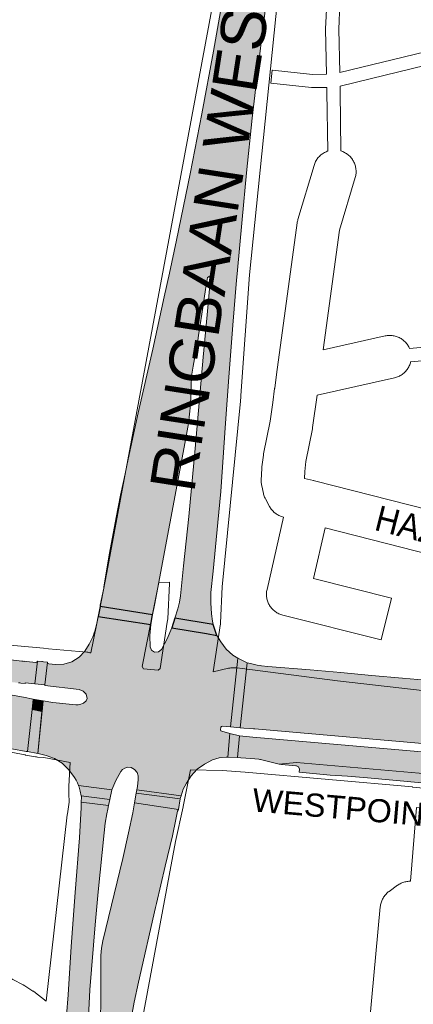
# Paper-space layout 'Layout1' of a CAD drawing. Header units: metres. Extents: x 123097 to 144122, y 392739 to 407589.
# Tile 239 of 510: x 132595 to 132714, y 396804 to 397102. Entities that reach past the tile are written whole.
import ezdxf
from ezdxf.enums import TextEntityAlignment as Align

# ---------------------------------------------------------------- set-up
doc = ezdxf.new("R2010")
doc.units = ezdxf.units.M
doc.header["$MEASUREMENT"] = 0
for name, color, linetype, lineweight in [('gs-anno-wegen algemeen tekst', 7, 'Continuous', 0), ('gs-knt-aanvullende hoofdweg', 7, 'Continuous', 0), ('gs-knt-fietspaden', 7, 'Continuous', 0), ('gs-knt-hoofdweg', 7, 'Continuous', 0), ('gs-knt-paden', 7, 'Continuous', 0), ('gs-knt-wegen algemeen', 7, 'Continuous', 0), ('ir-ARC-asfalt-hoofdwegen-te inspecteren', 5, 'Continuous', 0), ('ir-ARC-fietspaden naastliggend- te inspecteren', 1, 'Continuous', 0)]:
    doc.layers.add(name, color=color, linetype=linetype, lineweight=lineweight)
doc.styles.add('Style-Arial', font='arial.ttf')

psp = doc.layouts.get("Layout1")

# ---------------------------------------------------------------- hatches: boundary and pattern name
at = {"layer": 'ir-ARC-asfalt-hoofdwegen-te inspecteren', "linetype": 'Continuous', "lineweight": 13, "extrusion": (0, 0, -1)}
for points in [[(-132661.913, 397140.6), (-132657.569, 397115.113), (-132653.628, 397092.656), (-132650.102, 397073.716), (-132646.541, 397055.515), (-132642.391, 397035.393), (-132640.262, 397025.448), (-132638.717, 397018.233), (-132635.197, 397002.433), (-132630.791, 396983.057), (-132627.432, 396967.672), (-132626.811, 396964.661), (-132625.464, 396958.13), (-132624.13, 396951.358), (-132622.039, 396940.073), (-132620.435, 396930.402), (-132620.367, 396929.995), (-132619.853, 396927.646), (-132619.309, 396924.828), (-132619.227, 396924.403), (-132635.164, 396921.924), (-132635.732, 396924.88), (-132645.005, 396974.362), (-132646.071, 396979.924), (-132646.686, 396985.555), (-132646.845, 396991.216), (-132646.978, 396994.236), (-132647.442, 396997.224), (-132648.849, 397005.062), (-132649.12, 397006.58), (-132650.097, 397012.969), (-132651.248, 397020.491), (-132651.759, 397024.111), (-132652.31, 397024.37), (-132652.76, 397023.96), (-132651.719, 397012.817), (-132650.522, 397000), (-132648.08, 396972.3), (-132646.11, 396951.66), (-132644.575, 396936.791), (-132643.625, 396927.705), (-132643.326, 396925.72), (-132642.853, 396923.769), (-132641.922, 396920.86), (-132653.562, 396918.962), (-132653.367, 396920.014), (-132653.041, 396922.179), (-132652.834, 396925.551), (-132652.803, 396928.083), (-132652.865, 396928.676), (-132653.54, 396935.121), (-132654.981, 396949.906), (-132655.882, 396959.236), (-132657.286, 396979.956), (-132658.275, 396993.954), (-132659.483, 397009.7), (-132660.624, 397023.278), (-132660.788, 397025.224), (-132662.302, 397041.697), (-132663.671, 397055.853), (-132665.352, 397072.367), (-132667.056, 397087.004), (-132668.763, 397100.961), (-132670.393, 397113.845), (-132671.579, 397122.829), (-132673.739, 397137.68), (-132674.65, 397144.4), (-132663, 397147.29)], [(-132861.632, 396856.119), (-132860.603, 396858.394), (-132859.905, 396861.007), (-132859.614, 396863.695), (-132859.738, 396866.397), (-132859.842, 396867.978), (-132858.843, 396868.063), (-132855.839, 396868.3), (-132797.547, 396873.351), (-132743.085, 396878.103), (-132741.248, 396878.264), (-132665.517, 396884.872), (-132662.506, 396885.116), (-132661.51, 396885.228), (-132660.895, 396878.693), (-132661.878, 396878.639), (-132664.93, 396878.367), (-132667.36, 396878.145), (-132667.655, 396878.133), (-132667.875, 396878.076), (-132673.49, 396876.624), (-132678.825, 396877.135), (-132781.076, 396868.257), (-132787.563, 396867.721), (-132788.756, 396867.37), (-132800.718, 396864.039), (-132803.054, 396863.343), (-132812.915, 396862.496), (-132836.446, 396860.436), (-132848.819, 396859.388), (-132855.038, 396858.824), (-132858.056, 396858.464), (-132859.026, 396858.118), (-132859.295, 396857.982), (-132860.364, 396857.36), (-132861.303, 396856.555)]]:
    psp.add_hatch(color=5, dxfattribs=at).paths.add_polyline_path(points, flags=0)
psp.add_hatch(color=5, dxfattribs=at).paths.add_polyline_path([(-132528.983, 396892.766), (-132530.787, 396892.35), (-132531.153, 396892.266), (-132531.52, 396892.194), (-132532.329, 396892.035), (-132545.029, 396889.772), (-132545.399, 396889.706), (-132545.768, 396889.641), (-132559.282, 396887.233), (-132559.651, 396887.167), (-132560.02, 396887.101), (-132574.563, 396884.51), (-132574.565, 396884.521), (-132574.934, 396884.456), (-132575.303, 396884.391), (-132575.301, 396884.378), (-132591.734, 396881.45), (-132592.103, 396881.385), (-132592.472, 396881.319), (-132596.826, 396880.543), (-132597.225, 396880.471), (-132598.631, 396893.2), (-132598.983, 396896.387), (-132596.039, 396896.928), (-132553.93, 396904.414), (-132550.958, 396904.895), (-132549.967, 396905.037), (-132548.97, 396905.153), (-132542.973, 396905.675), (-132540.996, 396905.82), (-132506.758, 396907.747), (-132506.755, 396907.7), (-132506.755, 396907.747), (-132506.454, 396907.764), (-132504.001, 396907.889, 0.1281011), (-132501.161, 396909.157, 0.7142059), (-132501.583, 396910.069), (-132506.589, 396909.666), (-132532.436, 396907.602), (-132549.356, 396906.193), (-132570.513, 396903.921), (-132570.519, 396903.976), (-132570.519, 396903.92), (-132570.969, 396903.872), (-132578.575, 396903.055), (-132578.948, 396903.015), (-132579.321, 396902.975), (-132579.321, 396902.974), (-132594.507, 396901.306), (-132594.507, 396901.312), (-132594.88, 396901.271), (-132595.253, 396901.23), (-132595.252, 396901.224), (-132596.558, 396901.081), (-132596.59, 396901.359), (-132599.516, 396901.056), (-132600.281, 396907.869, 0.4075998), (-132599.744, 396907.454), (-132596.953, 396907.754), (-132596.297, 396907.825), (-132596.297, 396907.819), (-132595.924, 396907.859), (-132595.551, 396907.899), (-132595.552, 396907.905), (-132591.261, 396908.367), (-132588.837, 396908.628), (-132578.913, 396909.696), (-132578.54, 396909.736), (-132578.167, 396909.776), (-132555.544, 396912.211), (-132555.171, 396912.251), (-132554.797, 396912.281), (-132533.122, 396914.025), (-132532.748, 396914.055), (-132532.374, 396914.085), (-132510.722, 396915.827), (-132510.348, 396915.857), (-132509.974, 396915.887), (-132507.113, 396916.117, 0.0576099), (-132504.805, 396916.606, 0.1288153), (-132502.113, 396918.32, 0.061303), (-132500.947, 396919.643), (-132489.908, 396920.87), (-132489.846, 396920.375, 0.2602893), (-132489.449, 396919.708), (-132488.38, 396918.885), (-132488.389, 396918.873), (-132488.083, 396918.656), (-132487.777, 396918.439), (-132486.384, 396917.451), (-132486.221, 396917.369), (-132486.045, 396917.353), (-132485.516, 396917.2), (-132484.82, 396911.937), (-132487.599, 396911.601), (-132488.03, 396911.516), (-132488.44, 396911.368), (-132489.438, 396910.824), (-132489.12, 396910.633), (-132487.324, 396909.993), (-132486.905, 396909.893), (-132486.476, 396909.853), (-132485.636, 396909.815), (-132484.635, 396909.883), (-132484.534, 396909.89), (-132483.914, 396903.867), (-132484.418, 396903.789), (-132485.967, 396903.529), (-132486.337, 396903.467), (-132486.706, 396903.404), (-132507.079, 396899.98), (-132507.449, 396899.918), (-132507.819, 396899.856), (-132507.819, 396899.855), (-132508.896, 396899.673), (-132510.109, 396899.455, 0.0520321), (-132515.391, 396897.792), (-132515.664, 396897.627), (-132515.859, 396897.592, -0.0594128)])
at = {"layer": 'ir-ARC-asfalt-hoofdwegen-te inspecteren', "linetype": 'Continuous', "lineweight": 13}
for points in [[(132618.652, 396921.433), (132618.561, 396920.961), (132618.231, 396919.436), (132617.617, 396917), (132617.476, 396916.506), (132617.276, 396915.782), (132617.059, 396915.22), (132615.952, 396913.001), (132614.6, 396910.922), (132612.879, 396909.04), (132610.725, 396907.675), (132608.288, 396906.925), (132605.739, 396906.84), (132603.757, 396907.023), (132603.408, 396907.211), (132603.29, 396907.589), (132602.518, 396900.739), (132602.501, 396900.463), (132612.906, 396899.28), (132614.12, 396898.823), (132614.989, 396897.861), (132615.321, 396896.607), (132615.047, 396895.887), (132614.194, 396895.147), (132613.137, 396894.748), (132612.625, 396894.658), (132611.943, 396894.67), (132604.939, 396895.328), (132602, 396895.852), (132600.363, 396879.906), (132600.87, 396879.815), (132602.871, 396879.346), (132605.46, 396878.407), (132607.801, 396876.956), (132609.824, 396874.933), (132611.541, 396872.645), (132612.006, 396871.857), (132612.394, 396871.029), (132612.739, 396870.229), (132622.851, 396868.879), (132624.043, 396871.753), (132625.579, 396874.459), (132626.077, 396875.064), (132626.748, 396875.467), (132627.682, 396875.731), (132628.65, 396875.651), (132629.678, 396875.066), (132630.44, 396874.161), (132630.8, 396873.123), (132630.749, 396872.025), (132630.548, 396869.937), (132630.382, 396868.852), (132643.787, 396867.098), (132644.462, 396869.063), (132645.391, 396870.921), (132646.855, 396873.151), (132648.652, 396875.123), (132650.878, 396876.719), (132653.333, 396877.935), (132655.332, 396878.569), (132657.414, 396878.824), (132657.936, 396878.806), (132658.604, 396885.967), (132656.13, 396886.618), (132655.851, 396886.794), (132655.731, 396887.101), (132655.806, 396887.849), (132656.015, 396888.104), (132656.336, 396888.183), (132658.748, 396887.969), (132660.95, 396908.784), (132659.488, 396909.693), (132657.439, 396911.538), (132655.805, 396913.759), (132654.645, 396915.68), (132651.475, 396916.296), (132640.992, 396917.954), (132639.618, 396914.605), (132637.913, 396911.412), (132636.947, 396910.655), (132635.72, 396910.633), (132634.813, 396911.243), (132634.383, 396912.248), (132634.3, 396915.607), (132634.594, 396918.954)], [(132774.64, 396883.902), (132800.18, 396881.116), (132837.418, 396877.091), (132856.453, 396874.996), (132859.351, 396874.723), (132860.378, 396874.605), (132860.972, 396881.352), (132859.925, 396881.411), (132856.985, 396881.601), (132855.264, 396881.787), (132853.632, 396881.916), (132843.047, 396883.011), (132834.198, 396883.975), (132830.485, 396884.335), (132818.137, 396885.697), (132803.794, 396887.199), (132782.342, 396889.535), (132774.442, 396890.404), (132764.71, 396891.423), (132754.594, 396892.482), (132750.741, 396892.992), (132745.415, 396893.998), (132740.291, 396895.765), (132736.879, 396897.243), (132733.607, 396899.01), (132729.745, 396901.123), (132720.213, 396901.933), (132710.914, 396902.772), (132701.551, 396903.531), (132692.261, 396904.396), (132682.936, 396905.226), (132670.107, 396906.305), (132668.175, 396906.505), (132667.817, 396906.579), (132666.833, 396906.679), (132664.833, 396907.126), (132663.842, 396907.354), (132661.752, 396887.695), (132662.773, 396887.605), (132665.749, 396887.332), (132666.151, 396887.346), (132685.721, 396885.648), (132738.89, 396880.985), (132741.46, 396881.247), (132743.303, 396881.435), (132743.57, 396881.462), (132766.667, 396883.903), (132770.654, 396884.064)], [(132764.118, 396867.515), (132774.663, 396867.978), (132781.076, 396868.257), (132678.825, 396877.135), (132673.49, 396876.624), (132674.269, 396876.591), (132678.537, 396876.177), (132678.741, 396876.169), (132679.384, 396875.829), (132679.655, 396875.154), (132679.569, 396874.202), (132689.002, 396873.361), (132694.288, 396872.986), (132700.317, 396872.518), (132715.63, 396871.165), (132723.977, 396870.327), (132734.321, 396869.473), (132759.128, 396867.26)], [(132613.529, 396867.051), (132622.204, 396865.945), (132622.851, 396868.879), (132612.739, 396870.229), (132612.781, 396870.13), (132613.26, 396868.477)], [(132613.554, 396865.151), (132621.802, 396864.099), (132622.204, 396865.945), (132613.529, 396867.051), (132613.579, 396866.786)], [(132630.382, 396868.852), (132630.23, 396867.863), (132643.57, 396866.118), (132643.665, 396866.616), (132643.787, 396867.098)], [(132609.097, 396800.502), (132615.225, 396794.571), (132615.396, 396796.718), (132615.807, 396802.118), (132616.19, 396808.294), (132617.784, 396828.001), (132618.647, 396837.969), (132620.481, 396855.884), (132620.831, 396858.778), (132621.272, 396861.664), (132621.563, 396862.998), (132621.802, 396864.099), (132613.554, 396865.151), (132613.528, 396863.515), (132612.993, 396854.332), (132611.681, 396837.778), (132610.501, 396821.481), (132609.548, 396806.751)], [(132642.969, 396862.984), (132629.69, 396864.907), (132629.13, 396861.942), (132627.86, 396855.82), (132626.132, 396848.046), (132620.073, 396823.109), (132619.634, 396820.901), (132619.427, 396818.66), (132619.509, 396803.216), (132619.376, 396801.221), (132618.885, 396796.453), (132618.371, 396791.526), (132625.3, 396784.82), (132625.82, 396784.4), (132626.089, 396785.408), (132626.6, 396788.57), (132629.598, 396804.532), (132630.868, 396810.631), (132636.082, 396833.235), (132636.325, 396834.484), (132638.972, 396845.726), (132641.148, 396854.966), (132642.213, 396859.909), (132642.756, 396862.435)]]:
    psp.add_hatch(color=5, dxfattribs=at).paths.add_polyline_path(points, flags=0)
for points in [[(132602.518, 396900.739), (132599.516, 396901.056), (132600.281, 396907.869), (132600.284, 396907.896), (132601.553, 396907.766), (132601.802, 396907.741), (132602.05, 396907.716), (132603.29, 396907.589)], [(132601.673, 396892.666), (132601.621, 396892.671), (132598.637, 396893.199), (132598.983, 396896.387), (132602, 396895.852)]]:
    psp.add_hatch(color=5, dxfattribs=at).paths.add_polyline_path(points)
at = {"layer": 'ir-ARC-fietspaden naastliggend- te inspecteren', "linetype": 'Continuous', "lineweight": 30}
psp.add_hatch(color=1, dxfattribs=at).paths.add_polyline_path([(132654.645, 396915.68), (132653.562, 396918.962), (132641.922, 396920.86), (132640.992, 396917.954), (132651.475, 396916.296)], flags=0)

# ---------------------------------------------------------------- linework, layer by layer
at = {"layer": 'gs-knt-aanvullende hoofdweg', "color": 7, "linetype": 'Continuous', "flags": 128}
for points in [[(132580.626, 396913.717), (132602.144, 396911.773), (132603.579, 396911.644), (132615.222, 396910.592), (132615.449, 396910.568), (132615.574, 396910.551), (132615.814, 396910.514), (132615.924, 396910.494), (132616.175, 396910.443), (132616.271, 396910.421), (132616.463, 396910.372)], [(132653.556, 396904.662), (132658.205, 396905.705), (132658.527, 396905.769), (132658.573, 396905.778), (132658.851, 396905.82), (132658.902, 396905.826), (132658.945, 396905.832), (132659.038, 396905.841), (132659.178, 396905.857), (132659.257, 396905.862), (132659.318, 396905.868), (132659.398, 396905.872), (132659.505, 396905.879), (132659.61, 396905.882), (132659.692, 396905.885), (132659.756, 396905.885), (132659.833, 396905.887), (132660.067, 396905.884), (132660.11, 396905.882), (132660.161, 396905.88), (132660.442, 396905.863), (132660.489, 396905.859), (132660.815, 396905.825), (132662.314, 396905.63), (132691.203, 396901.883), (132736.398, 396896.802)], [(132610.223, 396877.192), (132602.156, 396878.642), (132600.312, 396878.81), (132599.992, 396878.846), (132599.673, 396878.896), (132596.612, 396879.442), (132596.558, 396879.452), (132564.836, 396885.351)], [(132863.11, 396855.793), (132861.564, 396855.943), (132861.541, 396855.945), (132860.291, 396856.07), (132860.285, 396856.071), (132860.267, 396856.072), (132853.564, 396856.741), (132813.454, 396859.682), (132813.172, 396859.708), (132812.892, 396859.745), (132792.346, 396862.818), (132792.341, 396862.819), (132744.618, 396866.975), (132744.592, 396866.978), (132713.98, 396869.752), (132713.925, 396869.757), (132663.217, 396874.243), (132656.282, 396874.772), (132646.676, 396874.927)]]:
    psp.add_lwpolyline(points, dxfattribs=at)
at = {"layer": 'gs-knt-fietspaden', "color": 7, "linetype": 'Continuous', "flags": 128}
psp.add_lwpolyline([(132575.774, 396816.233), (132580.199, 396815.568), (132580.357, 396815.541), (132581.537, 396815.307), (132581.696, 396815.272), (132584.154, 396814.666), (132584.242, 396814.643), (132584.328, 396814.618), (132587.058, 396813.794), (132587.141, 396813.768), (132587.223, 396813.74), (132589.357, 396812.979), (132589.475, 396812.935), (132589.591, 396812.886), (132592.553, 396811.583), (132592.669, 396811.53), (132592.782, 396811.472), (132595.935, 396809.803), (132596.05, 396809.739), (132596.163, 396809.671), (132598.902, 396807.944), (132599.039, 396807.854), (132599.171, 396807.757), (132602.898, 396804.89)], dxfattribs=at)
at = {"layer": 'gs-knt-hoofdweg', "color": 7, "linetype": 'Continuous', "flags": 128}
for points in [[(132616.463, 396910.372), (132619.055, 396923.248), (132621.34, 396934.738), (132660.925, 397147.177), (132664.772, 397172.659)], [(132680.395, 397168.824), (132676.774, 397144.839), (132664.5, 397024.888), (132661.91, 396988.405), (132661.865, 396987.779), (132661.799, 396986.841), (132661.781, 396986.626), (132656.268, 396930.403), (132655.743, 396919.524), (132655.725, 396919.257), (132655.699, 396918.99), (132655.664, 396918.724), (132655.447, 396917.277), (132653.556, 396904.662)], [(132632.417, 396905.596), (132636.839, 396905.163), (132637.5, 396905.616), (132639.604, 396919.651), (132639.761, 396920.7), (132640.276, 396931.374), (132640.288, 396931.571), (132640.304, 396931.758), (132637.079, 396931.748), (132637.062, 396931.66), (132634.765, 396920.113), (132634.762, 396920.095), (132631.972, 396906.24), (132632.417, 396905.596)], [(132602.898, 396804.89), (132609.306, 396861.33), (132609.347, 396861.635), (132609.886, 396865.166), (132609.825, 396867.763), (132609.787, 396869.365), (132609.786, 396869.696), (132609.799, 396870.028), (132610.223, 396877.192)], [(132646.676, 396874.927), (132644.446, 396863.886), (132644.424, 396863.783), (132642.143, 396853.206), (132629.776, 396787.077), (132629.284, 396781.621), (132629.192, 396780.609)]]:
    psp.add_lwpolyline(points, dxfattribs=at)
at = {"layer": 'gs-knt-paden', "color": 7, "linetype": 'Continuous', "flags": 128}
for points in [[(132688.246, 397062.38), (132688.014, 397080.359), (132687.984, 397081.651), (132683.516, 397081.625), (132683.44, 397081.626), (132683.364, 397081.63), (132683.289, 397081.637), (132671.029, 397082.964, -0.3681342), (132671.021, 397082.974), (132671.451, 397086.952, -0.3681401), (132671.462, 397086.96), (132683.608, 397085.646), (132687.89, 397085.67), (132687.571, 397099.317), (132687.57, 397099.387), (132687.572, 397099.456), (132687.931, 397107.265)], [(132713.035, 397002.61), (132728.595, 397004.007), (132788.695, 397018.032), (132816.334, 397024.51), (132810.807, 397030.665), (132810.793, 397030.681), (132788.11, 397056.473), (132782.673, 397051.954, -0.3545869), (132782.661, 397051.955), (132780.102, 397055.032, -0.3435902), (132780.103, 397055.045), (132785.443, 397059.484), (132764.496, 397082.989), (132751.944, 397096.888), (132735.054, 397092.542), (132735.027, 397092.536), (132701.077, 397084.303), (132691.994, 397082.1)], [(132713.286, 396841.191), (132715.156, 396863.499, -0.3840868), (132715.166, 396863.508), (132719.153, 396863.174, -0.3840843), (132719.162, 396863.163), (132717.292, 396840.86)]]:
    psp.add_lwpolyline(points, format="xyb", dxfattribs=at)
for points in [[(132691.945, 397107.039), (132691.591, 397099.341), (132691.898, 397086.213)], [(132691.898, 397086.213), (132734.066, 397096.439)], [(132691.994, 397082.1), (132692.033, 397080.443), (132692.034, 397080.422), (132692.265, 397062.432)], [(132729.095, 397000.016), (132713.394, 396998.607)]]:
    psp.add_lwpolyline(points, dxfattribs=at)
at = {"layer": 'gs-knt-wegen algemeen', "color": 7, "linetype": 'Continuous', "flags": 128}
psp.add_lwpolyline([(132761.068, 396929.485), (132687.472, 396948.254), (132683.96, 396932.896), (132707.568, 396926.976, -0.3679332), (132707.575, 396926.965), (132704.413, 396914.354, -0.3679317), (132704.402, 396914.347), (132674.609, 396921.818), (132674.305, 396921.902), (132674.005, 396922), (132673.714, 396922.112), (132673.711, 396922.113), (132673.708, 396922.115), (132673.423, 396922.24), (132673.141, 396922.381), (132672.866, 396922.536), (132672.599, 396922.704), (132672.34, 396922.884), (132672.09, 396923.077), (132671.851, 396923.281), (132671.621, 396923.497), (132671.402, 396923.724), (132671.194, 396923.961), (132670.998, 396924.208), (132670.814, 396924.464), (132670.643, 396924.729), (132670.484, 396925.001), (132670.339, 396925.281), (132670.208, 396925.568), (132670.091, 396925.861), (132669.988, 396926.159), (132669.9, 396926.461), (132669.827, 396926.768), (132669.768, 396927.078), (132669.724, 396927.39), (132669.696, 396927.704), (132669.683, 396928.019), (132669.685, 396928.334), (132669.703, 396928.649), (132669.735, 396928.963), (132669.783, 396929.274), (132669.846, 396929.583), (132674.852, 396951.471), (132674.258, 396951.672), (132673.972, 396951.776), (132673.691, 396951.893), (132673.416, 396952.023), (132673.148, 396952.167), (132672.886, 396952.322), (132672.632, 396952.489), (132672.386, 396952.669), (132672.149, 396952.859), (132671.921, 396953.061), (132671.702, 396953.272), (132671.494, 396953.494), (132671.296, 396953.726), (132671.109, 396953.966), (132670.934, 396954.215), (132670.771, 396954.471), (132670.619, 396954.735), (132669.389, 396957.004), (132669.25, 396957.275), (132669.124, 396957.553), (132669.011, 396957.837), (132668.911, 396958.126), (132668.825, 396958.419), (132668.753, 396958.715), (132668.249, 396961.018), (132668.194, 396961.298), (132668.151, 396961.58), (132668.121, 396961.863), (132668.103, 396962.148), (132668.098, 396962.433), (132668.105, 396962.718), (132668.271, 396966.224), (132668.288, 396966.47), (132668.313, 396966.716), (132668.749, 396970.236), (132668.782, 396970.467), (132668.823, 396970.696), (132670.782, 396980.628), (132671.571, 396986.251), (132672.16, 396990.446), (132672.18, 396990.591), (132672.754, 396994.685), (132678.991, 397040.654), (132679.03, 397040.903), (132679.078, 397041.149), (132679.136, 397041.394), (132679.203, 397041.636), (132684.096, 397058.073), (132684.194, 397058.377), (132684.308, 397058.676), (132684.436, 397058.969), (132684.578, 397059.255), (132684.734, 397059.534), (132684.903, 397059.805), (132685.086, 397060.067), (132685.281, 397060.32), (132685.489, 397060.563), (132685.708, 397060.795), (132685.938, 397061.017), (132686.179, 397061.227), (132686.43, 397061.425), (132686.69, 397061.61), (132686.959, 397061.782), (132687.236, 397061.941), (132687.521, 397062.086), (132687.813, 397062.217), (132688.11, 397062.334), (132688.246, 397062.38)], format="xyb", dxfattribs=at)
for points in [[(132692.265, 397062.432), (132692.496, 397062.357), (132692.795, 397062.243), (132693.088, 397062.115), (132693.374, 397061.973), (132693.653, 397061.817), (132693.924, 397061.648), (132694.186, 397061.465), (132694.439, 397061.27), (132694.682, 397061.062), (132694.914, 397060.843), (132695.136, 397060.613), (132695.346, 397060.372), (132695.544, 397060.121), (132695.729, 397059.861), (132695.901, 397059.592), (132696.06, 397059.315), (132696.205, 397059.03), (132696.336, 397058.738), (132696.453, 397058.441), (132696.555, 397058.138), (132696.642, 397057.831), (132696.713, 397057.519), (132696.769, 397057.205), (132696.81, 397056.888), (132696.835, 397056.569), (132696.845, 397056.25), (132696.839, 397055.93), (132696.817, 397055.612), (132696.779, 397055.294), (132696.726, 397054.979), (132696.658, 397054.667), (132696.574, 397054.359), (132691.825, 397038.409), (132691.825, 397038.406), (132691.824, 397038.401)], [(132691.824, 397038.401), (132686.913, 397002.201), (132705.621, 397006.406), (132705.93, 397006.468), (132706.241, 397006.515), (132706.554, 397006.546), (132706.868, 397006.562), (132707.183, 397006.564), (132707.497, 397006.55), (132707.81, 397006.52), (132708.122, 397006.476), (132708.431, 397006.417), (132708.736, 397006.343), (132709.038, 397006.254), (132709.335, 397006.15), (132709.627, 397006.033), (132709.913, 397005.901), (132710.192, 397005.756), (132710.464, 397005.598), (132710.728, 397005.426), (132710.983, 397005.242), (132711.229, 397005.046), (132711.465, 397004.838), (132711.691, 397004.619), (132711.906, 397004.39), (132712.11, 397004.15), (132712.302, 397003.901), (132712.481, 397003.642), (132712.648, 397003.376), (132712.802, 397003.101), (132712.943, 397002.82), (132713.035, 397002.61)], [(132713.394, 396998.607), (132713.375, 396998.52), (132713.294, 396998.216), (132713.198, 396997.917), (132713.087, 396997.622), (132712.963, 396997.333), (132712.824, 396997.051), (132712.672, 396996.775), (132712.507, 396996.507), (132712.33, 396996.248), (132712.14, 396995.997), (132711.938, 396995.756), (132711.724, 396995.525), (132711.5, 396995.304), (132711.265, 396995.095), (132711.02, 396994.897), (132710.767, 396994.711), (132710.504, 396994.538), (132710.233, 396994.377), (132709.955, 396994.23), (132709.671, 396994.096), (132709.38, 396993.976), (132709.083, 396993.871), (132708.782, 396993.78), (132708.477, 396993.704), (132685.025, 396988.431), (132683.651, 396978.64), (132683.623, 396978.462), (132683.591, 396978.285), (132681.642, 396968.405), (132681.265, 396965.361), (132681.161, 396963.169), (132683.953, 396962.582), (132684.065, 396962.557), (132684.223, 396962.519), (132770.394, 396940.543)], [(132699.033, 396777.635), (132704.18, 396833.452), (132704.215, 396833.759), (132704.265, 396834.064), (132704.33, 396834.367), (132704.409, 396834.666), (132704.502, 396834.961), (132704.609, 396835.251), (132704.73, 396835.536), (132704.864, 396835.814), (132705.011, 396836.087), (132705.171, 396836.351), (132705.344, 396836.608), (132705.528, 396836.857), (132705.724, 396837.096), (132705.931, 396837.326), (132706.149, 396837.545), (132706.377, 396837.754), (132706.614, 396837.953), (132706.861, 396838.139), (132709.404, 396839.968), (132709.659, 396840.142), (132709.921, 396840.304), (132710.191, 396840.453), (132710.468, 396840.59), (132710.751, 396840.713), (132711.039, 396840.822), (132711.332, 396840.918), (132711.63, 396841), (132711.931, 396841.067), (132712.235, 396841.12), (132712.541, 396841.159), (132712.848, 396841.183), (132713.157, 396841.193), (132713.286, 396841.191)]]:
    psp.add_lwpolyline(points, dxfattribs=at)
at = {"layer": 'ir-ARC-asfalt-hoofdwegen-te inspecteren', "color": 5, "linetype": 'Continuous', "lineweight": 13, "flags": 128}
psp.add_lwpolyline([(132657.569, 397115.113), (132653.628, 397092.656), (132650.102, 397073.716), (132646.541, 397055.515), (132642.391, 397035.393), (132640.262, 397025.448), (132638.717, 397018.233), (132635.197, 397002.433), (132630.791, 396983.057), (132627.432, 396967.672), (132626.811, 396964.661), (132625.464, 396958.13), (132624.13, 396951.358), (132622.039, 396940.073), (132620.435, 396930.402), (132620.367, 396929.995), (132619.853, 396927.646), (132619.309, 396924.828), (132619.227, 396924.403), (132635.164, 396921.924), (132635.732, 396924.88), (132645.005, 396974.362), (132646.071, 396979.924), (132646.686, 396985.555), (132646.845, 396991.216), (132646.978, 396994.236), (132647.442, 396997.224), (132648.849, 397005.062), (132649.12, 397006.58), (132650.097, 397012.969), (132651.248, 397020.491), (132651.759, 397024.111), (132652.31, 397024.37), (132652.76, 397023.96), (132651.719, 397012.817), (132650.522, 397000), (132648.08, 396972.3), (132646.11, 396951.66), (132644.575, 396936.791), (132643.625, 396927.705), (132643.326, 396925.72), (132642.853, 396923.769), (132641.922, 396920.86), (132653.562, 396918.962), (132653.367, 396920.014), (132653.041, 396922.179), (132652.834, 396925.551), (132652.803, 396928.083), (132652.865, 396928.676), (132653.54, 396935.121), (132654.981, 396949.906), (132655.882, 396959.236), (132657.286, 396979.956), (132658.275, 396993.954), (132659.483, 397009.7), (132660.624, 397023.278), (132660.788, 397025.224), (132662.302, 397041.697), (132663.671, 397055.853), (132665.352, 397072.367), (132667.056, 397087.004), (132668.763, 397100.961), (132670.393, 397113.845)], dxfattribs=at)
at = {"layer": 'ir-ARC-asfalt-hoofdwegen-te inspecteren', "color": 5, "linetype": 'Continuous', "lineweight": 13}
for points in [[(132618.652, 396921.433), (132618.561, 396920.961), (132618.231, 396919.436), (132617.617, 396917), (132617.476, 396916.506), (132617.276, 396915.782), (132617.059, 396915.22), (132615.952, 396913.001), (132614.6, 396910.922), (132612.879, 396909.04), (132610.725, 396907.675), (132608.288, 396906.925), (132605.739, 396906.84), (132603.757, 396907.023), (132603.408, 396907.211), (132603.29, 396907.589), (132602.518, 396900.739), (132602.501, 396900.463), (132612.906, 396899.28), (132614.12, 396898.823), (132614.989, 396897.861), (132615.321, 396896.607), (132615.047, 396895.887), (132614.194, 396895.147), (132613.137, 396894.748), (132612.625, 396894.658), (132611.943, 396894.67), (132604.939, 396895.328), (132602, 396895.852), (132600.363, 396879.906), (132600.87, 396879.815), (132602.871, 396879.346), (132605.46, 396878.407), (132607.801, 396876.956), (132609.824, 396874.933), (132611.541, 396872.645), (132612.006, 396871.857), (132612.394, 396871.029), (132612.739, 396870.229), (132622.851, 396868.879), (132624.043, 396871.753), (132625.579, 396874.459), (132626.077, 396875.064), (132626.748, 396875.467), (132627.682, 396875.731), (132628.65, 396875.651), (132629.678, 396875.066), (132630.44, 396874.161), (132630.8, 396873.123), (132630.749, 396872.025), (132630.548, 396869.937), (132630.382, 396868.852), (132643.787, 396867.098), (132644.462, 396869.063), (132645.391, 396870.921), (132646.855, 396873.151), (132648.652, 396875.123), (132650.878, 396876.719), (132653.333, 396877.935), (132655.332, 396878.569), (132657.414, 396878.824), (132657.936, 396878.806), (132658.604, 396885.967), (132656.13, 396886.618), (132655.851, 396886.794), (132655.731, 396887.101), (132655.806, 396887.849), (132656.015, 396888.104), (132656.336, 396888.183), (132658.748, 396887.969), (132660.95, 396908.784), (132659.488, 396909.693), (132657.439, 396911.538), (132655.805, 396913.759), (132654.645, 396915.68), (132651.475, 396916.296), (132640.992, 396917.954), (132639.618, 396914.605), (132637.913, 396911.412), (132636.947, 396910.655), (132635.72, 396910.633), (132634.813, 396911.243), (132634.383, 396912.248), (132634.3, 396915.607), (132634.594, 396918.954)], [(132658.748, 396887.969), (132661.752, 396887.695), (132663.842, 396907.354), (132660.95, 396908.784)], [(132601.553, 396907.766), (132600.284, 396907.896), (132600.281, 396907.869), (132599.516, 396901.056), (132602.518, 396900.739), (132603.29, 396907.589), (132602.05, 396907.716), (132601.802, 396907.741)], [(132598.983, 396896.387), (132598.637, 396893.199), (132601.621, 396892.671), (132601.673, 396892.666), (132602, 396895.852)], [(132658.604, 396885.967), (132657.936, 396878.806), (132660.895, 396878.693), (132661.51, 396885.228)], [(132764.118, 396867.515), (132774.663, 396867.978), (132781.076, 396868.257), (132678.825, 396877.135), (132673.49, 396876.624), (132674.269, 396876.591), (132678.537, 396876.177), (132678.741, 396876.169), (132679.384, 396875.829), (132679.655, 396875.154), (132679.569, 396874.202), (132689.002, 396873.361), (132694.288, 396872.986), (132700.317, 396872.518), (132715.63, 396871.165), (132723.977, 396870.327), (132734.321, 396869.473), (132759.128, 396867.26)], [(132613.529, 396867.051), (132622.204, 396865.945), (132622.851, 396868.879), (132612.739, 396870.229), (132612.781, 396870.13), (132613.26, 396868.477)], [(132613.554, 396865.151), (132621.802, 396864.099), (132622.204, 396865.945), (132613.529, 396867.051), (132613.579, 396866.786)], [(132629.69, 396864.907), (132642.969, 396862.984), (132643.57, 396866.118), (132630.23, 396867.863)], [(132630.382, 396868.852), (132630.23, 396867.863), (132643.57, 396866.118), (132643.665, 396866.616), (132643.787, 396867.098)]]:
    psp.add_lwpolyline(points, close=True, dxfattribs=at)
psp.add_lwpolyline([(132594.507, 396901.312), (132594.88, 396901.271), (132595.253, 396901.23), (132595.252, 396901.224), (132596.558, 396901.081), (132596.59, 396901.359), (132599.516, 396901.056), (132600.281, 396907.869, -0.4075998), (132599.744, 396907.454), (132596.953, 396907.754), (132596.297, 396907.825), (132596.297, 396907.819), (132595.924, 396907.859), (132595.551, 396907.899), (132595.552, 396907.905), (132591.261, 396908.367)], format="xyb", dxfattribs=at)
for points in [[(132720.213, 396901.933), (132710.914, 396902.772), (132701.551, 396903.531), (132692.261, 396904.396), (132682.936, 396905.226), (132670.107, 396906.305), (132668.175, 396906.505), (132667.817, 396906.579), (132666.833, 396906.679), (132664.833, 396907.126), (132663.842, 396907.354), (132661.752, 396887.695), (132662.773, 396887.605), (132665.749, 396887.332), (132666.151, 396887.346), (132685.721, 396885.648), (132738.89, 396880.985)], [(132592.472, 396881.319), (132596.826, 396880.543), (132597.225, 396880.471), (132598.631, 396893.2), (132598.983, 396896.387), (132596.039, 396896.928), (132553.93, 396904.414)], [(132741.248, 396878.264), (132665.517, 396884.872), (132662.506, 396885.116), (132661.51, 396885.228), (132660.895, 396878.693), (132661.878, 396878.639), (132664.93, 396878.367), (132667.36, 396878.145), (132667.655, 396878.133), (132667.875, 396878.076), (132673.49, 396876.624), (132678.825, 396877.135), (132781.076, 396868.257)]]:
    psp.add_lwpolyline(points, dxfattribs=at)
at = {"layer": 'ir-ARC-asfalt-hoofdwegen-te inspecteren', "color": 5, "linetype": 'Continuous', "lineweight": 13, "flags": 128}
for points in [[(132601.621, 396892.671), (132598.637, 396893.199), (132597.225, 396880.471), (132600.363, 396879.906)], [(132609.097, 396800.502), (132615.225, 396794.571), (132615.396, 396796.718), (132615.807, 396802.118), (132616.19, 396808.294), (132617.784, 396828.001), (132618.647, 396837.969), (132620.481, 396855.884), (132620.831, 396858.778), (132621.272, 396861.664), (132621.563, 396862.998), (132621.802, 396864.099), (132613.554, 396865.151), (132613.528, 396863.515), (132612.993, 396854.332), (132611.681, 396837.778), (132610.501, 396821.481), (132609.548, 396806.751)], [(132642.969, 396862.984), (132629.69, 396864.907), (132629.13, 396861.942), (132627.86, 396855.82), (132626.132, 396848.046), (132620.073, 396823.109), (132619.634, 396820.901), (132619.427, 396818.66), (132619.509, 396803.216), (132619.376, 396801.221), (132618.885, 396796.453), (132618.371, 396791.526), (132625.3, 396784.82), (132625.82, 396784.4), (132626.089, 396785.408), (132626.6, 396788.57), (132629.598, 396804.532), (132630.868, 396810.631), (132636.082, 396833.235), (132636.325, 396834.484), (132638.972, 396845.726), (132641.148, 396854.966), (132642.213, 396859.909), (132642.756, 396862.435)]]:
    psp.add_lwpolyline(points, close=True, dxfattribs=at)
at = {"layer": 'ir-ARC-asfalt-hoofdwegen-te inspecteren', "color": 5, "linetype": 'Continuous', "lineweight": 13}
for points in [[(132658.748, 396887.969), (132661.752, 396887.695), (132660.95, 396908.784), (132663.842, 396907.354)], [(132601.621, 396892.671), (132598.637, 396893.199), (132600.363, 396879.906), (132597.225, 396880.471)], [(132658.604, 396885.967), (132657.936, 396878.806), (132661.51, 396885.228), (132660.895, 396878.693)]]:
    psp.add_solid(points, dxfattribs=at)
at = {"layer": 'ir-ARC-asfalt-hoofdwegen-te inspecteren', "color": 5, "linetype": 'Continuous', "lineweight": 13, "extrusion": (0, 0, -1)}
psp.add_solid([(-132629.69, 396864.907), (-132642.969, 396862.984), (-132630.23, 396867.863), (-132643.57, 396866.118)], dxfattribs=at)
at = {"layer": 'ir-ARC-fietspaden naastliggend- te inspecteren', "color": 1, "linetype": 'Continuous', "lineweight": 30}
for points in [[(132634.594, 396918.954), (132635.164, 396921.924), (132619.227, 396924.403), (132618.652, 396921.433)], [(132654.645, 396915.68), (132653.562, 396918.962), (132641.922, 396920.86), (132640.992, 396917.954), (132651.475, 396916.296)]]:
    psp.add_lwpolyline(points, close=True, dxfattribs=at)
at = {"layer": 'ir-ARC-fietspaden naastliggend- te inspecteren', "color": 1, "linetype": 'Continuous', "lineweight": 30, "extrusion": (0, 0, -1)}
psp.add_solid([(-132634.594, 396918.954), (-132635.164, 396921.924), (-132618.652, 396921.433), (-132619.227, 396924.403)], dxfattribs=at)

# ---------------------------------------------------------------- texts
at = {"layer": 'gs-anno-wegen algemeen tekst', "color": 7, "style": 'Style-Arial'}
for s, height, rotation, p in [('RINGBAAN WEST', 13.6, 81.1763, (132653.204, 397038.392)), ('WESTPOINT', 7, 355.0603, (132694.394, 396863.389))]:
    psp.add_text(s, height=height, rotation=rotation, dxfattribs=at).set_placement(p, align=Align.MIDDLE_CENTER)
at = {"layer": 'gs-anno-wegen algemeen tekst', "color": 7, "style": 'Style-Arial', "width": 0.909091}
psp.add_text('HAZELAARSTR', height=7.7, rotation=345.6872, dxfattribs=at).set_placement((132737.473, 396942.633), align=Align.MIDDLE_CENTER)

doc.saveas('drawing.dxf')
